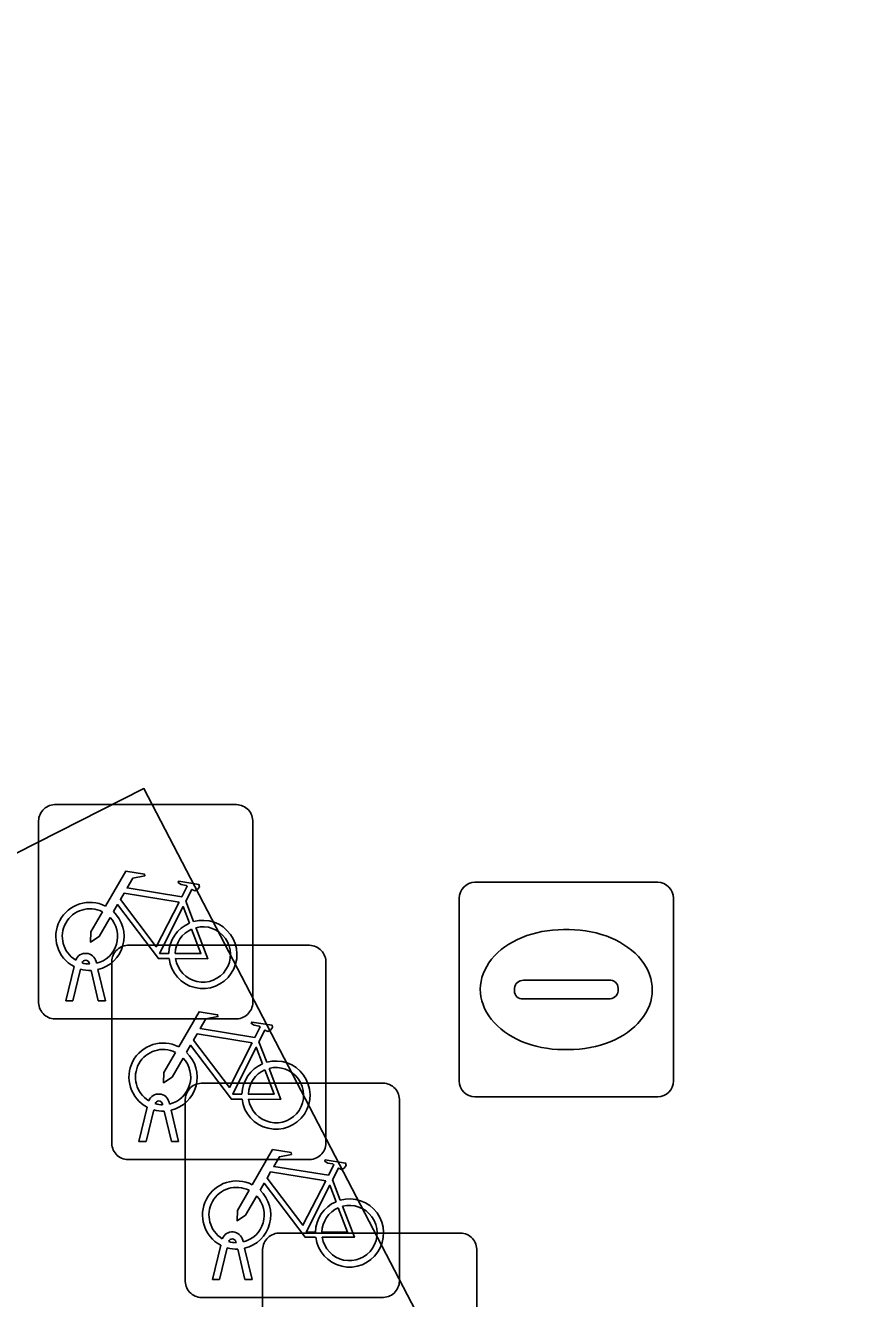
# Model space of a CAD drawing. Extents: x 162879 to 165540, y 384011 to 385181.
# Drawn here: x 163053.83 to 163057.71, y 384164.04 to 384169.98 of the extents above; entities that cross this region are included whole.
import ezdxf

# ---------------------------------------------------------------- set-up
doc = ezdxf.new("R2010")
doc.units = 0
for name, color, linetype in [('IMGEO_Fietsenrek', 7, 'Continuous'), ('IMGEO_Groenvoorziening', 7, 'Continuous'), ('IMGEO_Rijbaan_lokaal_open', 7, 'Continuous'), ('IMGEO_Rioolput', 7, 'Continuous')]:
    doc.layers.add(name, color=color, linetype=linetype)

msp = doc.modelspace()

# ---------------------------------------------------------------- linework, layer by layer
at = {"layer": 'IMGEO_Fietsenrek'}
for p, q in [((163053.9699, 384166.3455), (163054.8108, 384166.3455)), ((163054.8108, 384166.3455), (163053.9699, 384166.3455)), ((163053.8955, 384165.4209), (163053.8955, 384166.2618)), ((163053.8955, 384166.2618), (163053.8955, 384165.4209)), ((163054.8945, 384166.2711), (163054.8945, 384165.4302)), ((163054.8945, 384165.4302), (163054.8945, 384166.2711)), ((163054.5822, 384165.8952), (163054.6185, 384165.8)), ((163054.3109, 384165.6895), (163055.1518, 384165.6895)), ((163055.1518, 384165.6895), (163054.3109, 384165.6895)), ((163054.1329, 384165.6019), (163054.1319, 384165.6062)), ((163054.1636, 384165.6134), (163054.1654, 384165.6055)), ((163054.2365, 384164.7649), (163054.2365, 384165.6058)), ((163054.2365, 384165.6058), (163054.2365, 384164.7649)), ((163055.2355, 384165.6151), (163055.2355, 384164.7742)), ((163055.2355, 384164.7742), (163055.2355, 384165.6151)), ((163054.0225, 384165.4303), (163054.0608, 384165.5903)), ((163054.0912, 384165.5781), (163054.0559, 384165.4303)), ((163054.174, 384165.4303), (163054.1401, 384165.572)), ((163054.1724, 384165.5763), (163054.2074, 384165.4303)), ((163054.0559, 384165.4303), (163054.0225, 384165.4303)), ((163054.2074, 384165.4303), (163054.174, 384165.4303)), ((163054.8201, 384165.3465), (163053.9792, 384165.3465)), ((163053.9792, 384165.3465), (163054.8201, 384165.3465)), ((163054.9232, 384165.2392), (163054.9595, 384165.144)), ((163054.6539, 384165.0465), (163055.4948, 384165.0465)), ((163055.4948, 384165.0465), (163054.6539, 384165.0465)), ((163054.4739, 384164.9459), (163054.4729, 384164.9502)), ((163054.5046, 384164.9574), (163054.5064, 384164.9495)), ((163054.5795, 384164.1219), (163054.5795, 384164.9628)), ((163054.5795, 384164.9628), (163054.5795, 384164.1219)), ((163055.5785, 384164.9721), (163055.5785, 384164.1312)), ((163055.5785, 384164.1312), (163055.5785, 384164.9721)), ((163054.3635, 384164.7743), (163054.4018, 384164.9343)), ((163054.4322, 384164.9221), (163054.3969, 384164.7743)), ((163054.515, 384164.7743), (163054.4811, 384164.916)), ((163054.5134, 384164.9203), (163054.5484, 384164.7743)), ((163054.3969, 384164.7743), (163054.3635, 384164.7743)), ((163054.5484, 384164.7743), (163054.515, 384164.7743)), ((163055.1611, 384164.6905), (163054.3202, 384164.6905)), ((163054.3202, 384164.6905), (163055.1611, 384164.6905)), ((163055.2662, 384164.5962), (163055.3025, 384164.501)), ((163054.8169, 384164.3029), (163054.8159, 384164.3072)), ((163054.8476, 384164.3144), (163054.8494, 384164.3065)), ((163055.0149, 384164.3475), (163055.8558, 384164.3475)), ((163055.8558, 384164.3475), (163055.0149, 384164.3475)), ((163054.7065, 384164.1313), (163054.7448, 384164.2913)), ((163054.7752, 384164.2791), (163054.7399, 384164.1313)), ((163054.858, 384164.1313), (163054.8241, 384164.273)), ((163054.8564, 384164.2773), (163054.8914, 384164.1313)), ((163054.9405, 384163.4229), (163054.9405, 384164.2638)), ((163054.9405, 384164.2638), (163054.9405, 384163.4229)), ((163055.9395, 384164.2731), (163055.9395, 384163.4322)), ((163055.9395, 384163.4322), (163055.9395, 384164.2731)), ((163054.7399, 384164.1313), (163054.7065, 384164.1313)), ((163054.8914, 384164.1313), (163054.858, 384164.1313)), ((163055.5041, 384164.0475), (163054.6632, 384164.0475)), ((163054.6632, 384164.0475), (163055.5041, 384164.0475))]:
    msp.add_line(p, q, dxfattribs=at)
for points in [[(163054.2081, 384165.8722), (163054.3028, 384166.0357), (163054.389, 384166.0219), (163054.3907, 384166.0132), (163054.3346, 384166.0023), (163054.3084, 384165.957), (163054.5636, 384165.9162)], [(163054.5636, 384165.9162), (163054.5886, 384165.965), (163054.5835, 384165.969), (163054.5603, 384165.9727), (163054.5476, 384165.9802), (163054.5466, 384165.9833), (163054.5488, 384165.9879), (163054.6436, 384165.9728), (163054.6459, 384165.9625), (163054.6365, 384165.9501), (163054.6241, 384165.9437), (163054.6096, 384165.9499), (163054.5822, 384165.8952)], [(163054.5507, 384165.891), (163054.2939, 384165.932), (163054.2772, 384165.9032), (163054.4442, 384165.6829), (163054.5507, 384165.891)], [(163054.2288, 384165.8197), (163054.1772, 384165.7305), (163054.1373, 384165.7045), (163054.1385, 384165.752), (163054.193, 384165.8462)], [(163054.5038, 384165.6275), (163054.4541, 384165.6276), (163054.2634, 384165.8793), (163054.2444, 384165.8465)], [(163054.5987, 384165.793), (163054.5694, 384165.8698), (163054.46, 384165.6517), (163054.5027, 384165.6516)], [(163054.5327, 384165.6515), (163054.6526, 384165.6513), (163054.6094, 384165.7649)], [(163054.6292, 384165.7718), (163054.6842, 384165.6272), (163054.5341, 384165.6275)], [(163054.5491, 384165.2162), (163054.6438, 384165.3797), (163054.73, 384165.3659), (163054.7317, 384165.3572), (163054.6756, 384165.3463), (163054.6494, 384165.301), (163054.9046, 384165.2602)], [(163054.9046, 384165.2602), (163054.9296, 384165.309), (163054.9245, 384165.313), (163054.9013, 384165.3167), (163054.8886, 384165.3242), (163054.8876, 384165.3273), (163054.8898, 384165.3319), (163054.9846, 384165.3168), (163054.9869, 384165.3065), (163054.9775, 384165.2941), (163054.9651, 384165.2877), (163054.9506, 384165.2939), (163054.9232, 384165.2392)], [(163054.8917, 384165.235), (163054.6349, 384165.276), (163054.6182, 384165.2472), (163054.7852, 384165.0269), (163054.8917, 384165.235)], [(163054.5698, 384165.1637), (163054.5182, 384165.0745), (163054.4783, 384165.0485), (163054.4795, 384165.096), (163054.534, 384165.1902)], [(163054.8448, 384164.9715), (163054.7951, 384164.9716), (163054.6044, 384165.2233), (163054.5854, 384165.1905)], [(163054.9397, 384165.137), (163054.9104, 384165.2138), (163054.801, 384164.9957), (163054.8437, 384164.9956)], [(163054.8737, 384164.9955), (163054.9936, 384164.9953), (163054.9504, 384165.1089)], [(163054.9702, 384165.1158), (163055.0252, 384164.9712), (163054.8751, 384164.9715)], [(163054.8921, 384164.5732), (163054.9868, 384164.7367), (163055.073, 384164.7229), (163055.0747, 384164.7142), (163055.0186, 384164.7033), (163054.9924, 384164.658), (163055.2476, 384164.6172)], [(163055.2476, 384164.6172), (163055.2726, 384164.666), (163055.2675, 384164.67), (163055.2443, 384164.6737), (163055.2316, 384164.6812), (163055.2306, 384164.6843), (163055.2328, 384164.6889), (163055.3276, 384164.6738), (163055.3299, 384164.6635), (163055.3205, 384164.6511), (163055.3081, 384164.6447), (163055.2936, 384164.6509), (163055.2662, 384164.5962)], [(163055.2347, 384164.592), (163054.9779, 384164.633), (163054.9612, 384164.6042), (163055.1282, 384164.3839), (163055.2347, 384164.592)], [(163054.9128, 384164.5207), (163054.8612, 384164.4315), (163054.8213, 384164.4055), (163054.8225, 384164.453), (163054.877, 384164.5472)], [(163055.1878, 384164.3285), (163055.1381, 384164.3286), (163054.9474, 384164.5803), (163054.9284, 384164.5475)], [(163055.2827, 384164.494), (163055.2534, 384164.5708), (163055.144, 384164.3527), (163055.1867, 384164.3526)], [(163055.3132, 384164.4728), (163055.3682, 384164.3282), (163055.2181, 384164.3285)], [(163055.2167, 384164.3525), (163055.3366, 384164.3523), (163055.2934, 384164.4659)]]:
    msp.add_lwpolyline(points, dxfattribs=at)
for centre, radius, start, end in [((163053.9732, 384166.2676), 0.0779, 92.4484, 184.28452), ((163053.9732, 384166.2676), 0.0779, 92.4484, 184.28452), ((163054.8166, 384166.2678), 0.0779, 2.4484, 94.28452), ((163054.8166, 384166.2678), 0.0779, 2.4484, 94.28452), ((163054.1351, 384165.7309), 0.159, 62.67661, 242.13685), ((163054.1351, 384165.7309), 0.129, 63.31916, 238.90302), ((163054.1351, 384165.7309), 0.159, 283.5766, 46.60424), ((163054.1351, 384165.7309), 0.129, 283.60429, 43.43025), ((163054.6617, 384165.6469), 0.159, 113.3408, 178.32165), ((163054.6617, 384165.6469), 0.159, 187.0065, 105.77075), ((163054.6617, 384165.6469), 0.129, 113.92302, 177.95563), ((163054.6617, 384165.6469), 0.129, 188.67146, 104.58832), ((163054.3142, 384165.6116), 0.0779, 92.4484, 184.28452), ((163054.3142, 384165.6116), 0.0779, 92.4484, 184.28452), ((163055.1576, 384165.6118), 0.0779, 2.4484, 94.28452), ((163055.1576, 384165.6118), 0.0779, 2.4484, 94.28452), ((163054.1149, 384165.6023), 0.0499, 12.8025, 158.69338), ((163054.1149, 384165.6023), 0.0174, 12.8025, 163.45023), ((163054.1351, 384165.7309), 0.129, 253.41502, 269.02044), ((163054.1351, 384165.7309), 0.159, 253.99666, 271.78671), ((163054.8168, 384165.4244), 0.0779, 272.4484, 4.28452), ((163054.8168, 384165.4244), 0.0779, 272.4484, 4.28452), ((163053.9734, 384165.4242), 0.0779, 182.4484, 274.28452), ((163053.9734, 384165.4242), 0.0779, 182.4484, 274.28452), ((163054.4761, 384165.0749), 0.159, 62.67661, 242.13685), ((163054.4761, 384165.0749), 0.129, 63.31916, 238.90302), ((163054.4761, 384165.0749), 0.159, 283.5766, 46.60424), ((163054.4761, 384165.0749), 0.129, 283.60429, 43.43025), ((163055.0027, 384164.9909), 0.159, 113.3408, 178.32165), ((163055.0027, 384164.9909), 0.159, 187.0065, 105.77075), ((163055.0027, 384164.9909), 0.129, 113.92302, 177.95563), ((163055.0027, 384164.9909), 0.129, 188.67146, 104.58832), ((163054.6572, 384164.9686), 0.0779, 92.4484, 184.28452), ((163054.6572, 384164.9686), 0.0779, 92.4484, 184.28452), ((163055.5006, 384164.9688), 0.0779, 2.4484, 94.28452), ((163055.5006, 384164.9688), 0.0779, 2.4484, 94.28452), ((163054.4559, 384164.9463), 0.0499, 12.8025, 158.69338), ((163054.4559, 384164.9463), 0.0174, 12.8025, 163.45023), ((163054.4761, 384165.0749), 0.129, 253.41502, 269.02044), ((163054.4761, 384165.0749), 0.159, 253.99666, 271.78671), ((163055.1578, 384164.7684), 0.0779, 272.4484, 4.28452), ((163055.1578, 384164.7684), 0.0779, 272.4484, 4.28452), ((163054.3144, 384164.7682), 0.0779, 182.4484, 274.28452), ((163054.3144, 384164.7682), 0.0779, 182.4484, 274.28452), ((163054.8191, 384164.4319), 0.159, 62.67661, 242.13685), ((163054.8191, 384164.4319), 0.129, 63.31916, 238.90302), ((163054.8191, 384164.4319), 0.159, 283.5766, 46.60424), ((163054.8191, 384164.4319), 0.129, 283.60429, 43.43025), ((163055.3457, 384164.3479), 0.159, 113.3408, 178.32165), ((163055.3457, 384164.3479), 0.159, 187.0065, 105.77075), ((163055.3457, 384164.3479), 0.129, 188.67146, 104.58832), ((163055.3457, 384164.3479), 0.129, 113.92302, 177.95563), ((163054.7989, 384164.3033), 0.0499, 12.8025, 158.69338), ((163054.7989, 384164.3033), 0.0174, 12.8025, 163.45023), ((163054.8191, 384164.4319), 0.129, 253.41502, 269.02044), ((163055.0182, 384164.2696), 0.0779, 92.4484, 184.28452), ((163055.0182, 384164.2696), 0.0779, 92.4484, 184.28452), ((163055.8616, 384164.2698), 0.0779, 2.4484, 94.28452), ((163055.8616, 384164.2698), 0.0779, 2.4484, 94.28452), ((163054.8191, 384164.4319), 0.159, 253.99666, 271.78671), ((163054.6574, 384164.1252), 0.0779, 182.4484, 274.28452), ((163054.6574, 384164.1252), 0.0779, 182.4484, 274.28452), ((163055.5008, 384164.1254), 0.0779, 272.4484, 4.28452), ((163055.5008, 384164.1254), 0.0779, 272.4484, 4.28452)]:
    msp.add_arc(centre, radius, start, end, dxfattribs=at)
at = {"layer": 'IMGEO_Groenvoorziening'}
msp.add_lwpolyline([(163051.597, 384171.7), (163053.459, 384168.191), (163051.693, 384167.261), (163052.594, 384165.512), (163054.387, 384166.42), (163056.23, 384162.878), (163054.499, 384161.962), (163055.394, 384160.217), (163057.151, 384161.127), (163059.018, 384157.571), (163057.28, 384156.673), (163058.189, 384154.914), (163065.193, 384158.642), (163064.329, 384160.373), (163062.574, 384159.446), (163060.723, 384163.007), (163062.462, 384163.932), (163061.515, 384165.685), (163059.75, 384164.783), (163057.934, 384168.301), (163059.667, 384169.233), (163058.726, 384170.986)], dxfattribs=at)
at = {"layer": 'IMGEO_Rijbaan_lokaal_open'}
msp.add_lwpolyline([(163058.726, 384170.986), (163059.667, 384169.233), (163057.934, 384168.301), (163059.75, 384164.783), (163061.515, 384165.685), (163062.462, 384163.932), (163060.723, 384163.007), (163062.574, 384159.446), (163064.329, 384160.373), (163065.193, 384158.642), (163058.189, 384154.914), (163057.28, 384156.673), (163059.018, 384157.571), (163057.151, 384161.127), (163055.394, 384160.217), (163054.499, 384161.962), (163056.23, 384162.878), (163054.387, 384166.42), (163052.594, 384165.512), (163051.693, 384167.261), (163053.459, 384168.191), (163051.597, 384171.7)], dxfattribs=at)
at = {"layer": 'IMGEO_Rioolput'}
for p, q in [((163055.9309, 384165.9835), (163056.7831, 384165.9835)), ((163055.8565, 384165.0569), (163055.8565, 384165.9091)), ((163056.8575, 384165.9091), (163056.8575, 384165.0569)), ((163056.3445, 384165.7627), (163056.3695, 384165.7627)), ((163056.1149, 384165.4769), (163056.1149, 384165.4891)), ((163056.158, 384165.5263), (163056.5559, 384165.5263)), ((163056.599, 384165.4891), (163056.599, 384165.4769)), ((163056.5525, 384165.4397), (163056.1546, 384165.4397)), ((163056.3665, 384165.2033), (163056.3416, 384165.2033)), ((163056.7831, 384164.9825), (163055.9309, 384164.9825))]:
    msp.add_line(p, q, dxfattribs=at)
for points in [[(163055.9309, 384165.9835), (163056.7831, 384165.9835)], [(163055.8565, 384165.0569), (163055.8565, 384165.9091)], [(163056.8575, 384165.9091), (163056.8575, 384165.0569)], [(163056.7831, 384164.9825), (163055.9309, 384164.9825)]]:
    msp.add_lwpolyline(points, dxfattribs=at)
for centre, radius, start, end in [((163055.933, 384165.907), 0.0765, 91.55205, 178.44795), ((163055.933, 384165.907), 0.0765, 91.55205, 178.44795), ((163056.781, 384165.907), 0.0765, 1.55205, 88.44795), ((163056.781, 384165.907), 0.0765, 1.55205, 88.44795), ((163056.1551, 384165.4861), 0.0403, 85.87752, 175.75265), ((163056.5604, 384165.4879), 0.0386, 1.73085, 96.63898), ((163056.1516, 384165.4762), 0.0366, 178.93798, 274.71019), ((163056.5564, 384165.4825), 0.043, 264.86636, 352.45326), ((163055.933, 384165.059), 0.0765, 181.55205, 268.44795), ((163055.933, 384165.059), 0.0765, 181.55205, 268.44795), ((163056.781, 384165.059), 0.0765, 271.55205, 358.44795), ((163056.781, 384165.059), 0.0765, 271.55205, 358.44795)]:
    msp.add_arc(centre, radius, start, end, dxfattribs=at)
for centre, major_axis, ratio, start_param, end_param in [((163056.343, 384165.483), (-0.3872, 0.002), 0.722429, 4.712389, 7.853982), ((163056.368, 384165.483), (-0.3901, 0.002), 0.717154, 1.570796, 4.712389)]:
    msp.add_ellipse(centre, major_axis=major_axis, ratio=ratio, start_param=start_param, end_param=end_param, dxfattribs=at)

doc.saveas('drawing.dxf')
